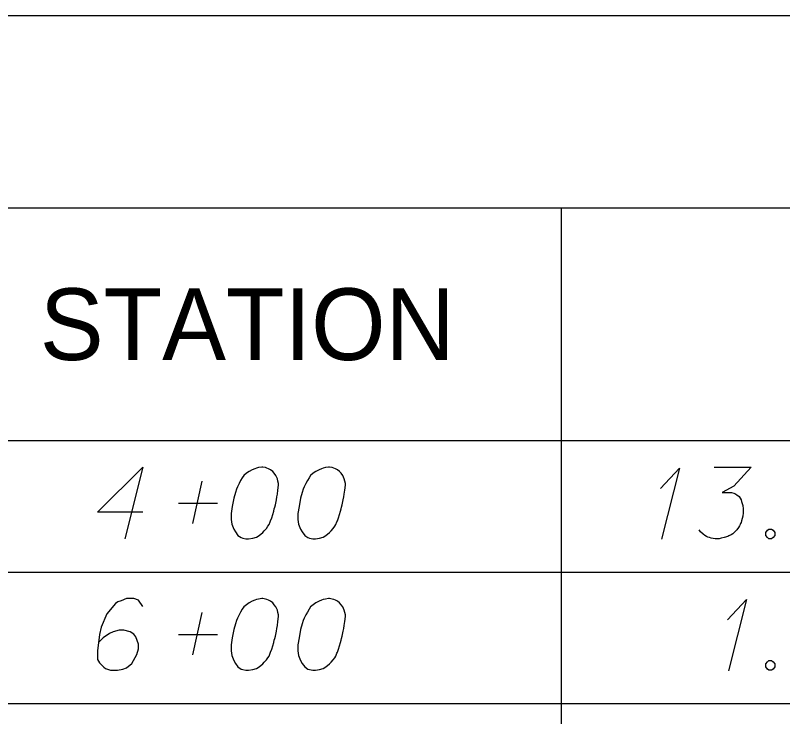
# Model space of a CAD drawing. Extents: x 2074207 to 2076812, y 516372 to 523312.
# Drawn here: x 2076345.6 to 2076397, y 519025 to 519071.9 of the extents above; entities that cross this region are included whole.
import ezdxf

# ---------------------------------------------------------------- set-up
doc = ezdxf.new("R2010")
doc.units = 0
for name, color, linetype in [('Prop DirtTable_ Soil Test Results - Outline (Major)', 7, 'Continuous'), ('Prop DirtTable_ Soil Test Results - Outline (Minor)', 7, 'Continuous'), ('Prop DirtTable_ Soil Test Results - Tx (Header - Small)', 7, 'Continuous'), ('Prop DirtTable_ Soil Test Results - Tx (Sample Data)', 7, 'Continuous')]:
    doc.layers.add(name, color=color, linetype=linetype)

msp = doc.modelspace()

# ---------------------------------------------------------------- linework, layer by layer
at = {"layer": 'Prop DirtTable_ Soil Test Results - Outline (Major)'}
for p, q in [((2076260.609, 519071.94), (2076811.903, 519071.94)), ((2076260.609, 519043.454), (2076811.903, 519043.454)), ((2076260.609, 519043.454), (2076811.903, 519043.454))]:
    msp.add_line(p, q, dxfattribs=at)
at = {"layer": 'Prop DirtTable_ Soil Test Results - Outline (Minor)'}
for p, q in [((2076260.609, 519059.054), (2076811.903, 519059.054)), ((2076382.2, 519059.054), (2076382.2, 519034.654)), ((2076260.609, 519034.654), (2076811.903, 519034.654)), ((2076260.609, 519034.654), (2076811.903, 519034.654)), ((2076382.2, 519034.654), (2076382.2, 519025.854)), ((2076260.609, 519025.854), (2076811.903, 519025.854)), ((2076260.609, 519025.854), (2076811.903, 519025.854)), ((2076382.2, 519025.854), (2076382.2, 519017.054))]:
    msp.add_line(p, q, dxfattribs=at)
at = {"layer": 'Prop DirtTable_ Soil Test Results - Tx (Sample Data)'}
for points in [[(2076354.149, 519038.661), (2076351.116, 519038.661), (2076354.149, 519041.684), (2076352.95, 519036.884)], [(2076362.192, 519041.684), (2076362.122, 519041.684), (2076361.91, 519041.646), (2076361.769, 519041.609), (2076361.663, 519041.571), (2076361.487, 519041.495), (2076361.275, 519041.382), (2076361.099, 519041.268), (2076360.922, 519041.117), (2076360.816, 519040.966), (2076360.711, 519040.777), (2076360.605, 519040.588), (2076360.499, 519040.361), (2076360.428, 519040.21), (2076360.358, 519039.983), (2076360.252, 519039.605), (2076360.146, 519039.038), (2076360.076, 519038.585), (2076360.076, 519038.169), (2076360.111, 519037.867), (2076360.252, 519037.527), (2076360.358, 519037.338), (2076360.534, 519037.111), (2076360.746, 519036.96), (2076360.852, 519036.922), (2076361.063, 519036.884), (2076361.24, 519036.884), (2076361.522, 519036.922), (2076361.769, 519036.998), (2076361.945, 519037.111), (2076362.192, 519037.3), (2076362.298, 519037.413), (2076362.439, 519037.564), (2076362.545, 519037.716), (2076362.615, 519037.829), (2076362.686, 519038.018), (2076362.721, 519038.094), (2076362.792, 519038.283), (2076362.862, 519038.509), (2076362.933, 519038.736), (2076362.968, 519038.887), (2076363.003, 519039.001), (2076363.039, 519039.152), (2076363.109, 519039.492), (2076363.145, 519039.681), (2076363.18, 519039.87), (2076363.215, 519040.135), (2076363.25, 519040.475), (2076363.25, 519040.588), (2076363.215, 519040.739), (2076363.18, 519040.89), (2076363.074, 519041.117), (2076362.968, 519041.268), (2076362.862, 519041.382), (2076362.721, 519041.495), (2076362.58, 519041.571), (2076362.474, 519041.609), (2076362.369, 519041.646), (2076362.192, 519041.684)], [(2076366.672, 519041.684), (2076366.602, 519041.684), (2076366.39, 519041.646), (2076366.249, 519041.609), (2076366.143, 519041.571), (2076365.967, 519041.495), (2076365.755, 519041.382), (2076365.579, 519041.268), (2076365.402, 519041.117), (2076365.296, 519040.966), (2076365.191, 519040.777), (2076365.085, 519040.588), (2076364.979, 519040.361), (2076364.908, 519040.21), (2076364.838, 519039.983), (2076364.732, 519039.605), (2076364.626, 519039.038), (2076364.556, 519038.585), (2076364.556, 519038.169), (2076364.591, 519037.867), (2076364.732, 519037.527), (2076364.838, 519037.338), (2076365.014, 519037.111), (2076365.226, 519036.96), (2076365.332, 519036.922), (2076365.543, 519036.884), (2076365.72, 519036.884), (2076366.002, 519036.922), (2076366.249, 519036.998), (2076366.425, 519037.111), (2076366.672, 519037.3), (2076366.778, 519037.413), (2076366.919, 519037.564), (2076367.025, 519037.716), (2076367.095, 519037.829), (2076367.166, 519038.018), (2076367.201, 519038.094), (2076367.272, 519038.283), (2076367.342, 519038.509), (2076367.413, 519038.736), (2076367.448, 519038.887), (2076367.483, 519039.001), (2076367.519, 519039.152), (2076367.589, 519039.492), (2076367.625, 519039.681), (2076367.66, 519039.87), (2076367.695, 519040.135), (2076367.73, 519040.475), (2076367.73, 519040.588), (2076367.695, 519040.739), (2076367.66, 519040.89), (2076367.554, 519041.117), (2076367.448, 519041.268), (2076367.342, 519041.382), (2076367.201, 519041.495), (2076367.06, 519041.571), (2076366.954, 519041.609), (2076366.849, 519041.646), (2076366.672, 519041.684)], [(2076388.86, 519040.248), (2076390.13, 519041.609), (2076388.931, 519036.846)], [(2076392.459, 519041.684), (2076394.928, 519041.684), (2076393.764, 519040.399), (2076392.988, 519039.983), (2076393.623, 519039.983), (2076393.764, 519039.946), (2076393.834, 519039.908), (2076393.905, 519039.87), (2076393.975, 519039.832), (2076394.117, 519039.719), (2076394.187, 519039.605), (2076394.258, 519039.492), (2076394.293, 519039.379), (2076394.363, 519039.114), (2076394.399, 519038.887), (2076394.399, 519038.774), (2076394.399, 519038.623), (2076394.363, 519038.396), (2076394.328, 519038.245), (2076394.293, 519038.094), (2076394.258, 519037.98), (2076394.222, 519037.905), (2076394.187, 519037.829), (2076394.152, 519037.753), (2076394.081, 519037.64), (2076393.975, 519037.489), (2076393.87, 519037.375), (2076393.799, 519037.3), (2076393.693, 519037.224), (2076393.587, 519037.149), (2076393.446, 519037.073), (2076393.376, 519037.035), (2076393.129, 519036.96), (2076392.917, 519036.922), (2076392.776, 519036.884), (2076392.529, 519036.884), (2076392.247, 519036.922), (2076392.141, 519036.96), (2076392.035, 519036.998), (2076391.929, 519037.035), (2076391.824, 519037.111), (2076391.718, 519037.187), (2076391.541, 519037.338), (2076391.436, 519037.489)], [(2076357.5, 519037.905), (2076358.135, 519040.739)], [(2076356.548, 519039.265), (2076359.158, 519039.265)], [(2076396.127, 519037.527), (2076396.304, 519037.527), (2076396.409, 519037.451), (2076396.515, 519037.3), (2076396.515, 519037.111), (2076396.409, 519036.96), (2076396.304, 519036.884), (2076396.127, 519036.884), (2076396.021, 519036.96), (2076395.916, 519037.111), (2076395.916, 519037.3), (2076396.021, 519037.451), (2076396.127, 519037.527)], [(2076354.149, 519032.355), (2076353.867, 519032.771), (2076353.55, 519032.884), (2076353.056, 519032.884), (2076352.703, 519032.733), (2076352.491, 519032.657), (2076352.315, 519032.544), (2076351.751, 519031.864), (2076351.363, 519030.957), (2076351.257, 519030.465), (2076351.116, 519029.369), (2076351.116, 519028.802), (2076351.257, 519028.575), (2076351.539, 519028.273), (2076351.645, 519028.198), (2076351.998, 519028.084), (2076352.456, 519028.084), (2076352.809, 519028.16), (2076353.056, 519028.235), (2076353.409, 519028.538), (2076353.761, 519029.142), (2076353.867, 519029.52), (2076353.867, 519029.823), (2076353.691, 519030.314), (2076353.55, 519030.503), (2076353.303, 519030.654), (2076352.879, 519030.768), (2076352.562, 519030.768), (2076352.174, 519030.654), (2076351.927, 519030.541), (2076351.504, 519030.238), (2076351.292, 519030.049), (2076351.186, 519029.936)], [(2076362.192, 519032.884), (2076362.122, 519032.884), (2076361.91, 519032.846), (2076361.769, 519032.809), (2076361.663, 519032.771), (2076361.487, 519032.695), (2076361.275, 519032.582), (2076361.099, 519032.468), (2076360.922, 519032.317), (2076360.816, 519032.166), (2076360.711, 519031.977), (2076360.605, 519031.788), (2076360.499, 519031.561), (2076360.428, 519031.41), (2076360.358, 519031.183), (2076360.252, 519030.805), (2076360.146, 519030.238), (2076360.076, 519029.785), (2076360.076, 519029.369), (2076360.111, 519029.067), (2076360.252, 519028.727), (2076360.358, 519028.538), (2076360.534, 519028.311), (2076360.746, 519028.16), (2076360.852, 519028.122), (2076361.063, 519028.084), (2076361.24, 519028.084), (2076361.522, 519028.122), (2076361.769, 519028.198), (2076361.945, 519028.311), (2076362.192, 519028.5), (2076362.298, 519028.613), (2076362.439, 519028.764), (2076362.545, 519028.916), (2076362.615, 519029.029), (2076362.686, 519029.218), (2076362.721, 519029.294), (2076362.792, 519029.483), (2076362.862, 519029.709), (2076362.933, 519029.936), (2076362.968, 519030.087), (2076363.003, 519030.201), (2076363.039, 519030.352), (2076363.109, 519030.692), (2076363.145, 519030.881), (2076363.18, 519031.07), (2076363.215, 519031.335), (2076363.25, 519031.675), (2076363.25, 519031.788), (2076363.215, 519031.939), (2076363.18, 519032.09), (2076363.074, 519032.317), (2076362.968, 519032.468), (2076362.862, 519032.582), (2076362.721, 519032.695), (2076362.58, 519032.771), (2076362.474, 519032.809), (2076362.369, 519032.846), (2076362.192, 519032.884)], [(2076366.672, 519032.884), (2076366.602, 519032.884), (2076366.39, 519032.846), (2076366.249, 519032.809), (2076366.143, 519032.771), (2076365.967, 519032.695), (2076365.755, 519032.582), (2076365.579, 519032.468), (2076365.402, 519032.317), (2076365.296, 519032.166), (2076365.191, 519031.977), (2076365.085, 519031.788), (2076364.979, 519031.561), (2076364.908, 519031.41), (2076364.838, 519031.183), (2076364.732, 519030.805), (2076364.626, 519030.238), (2076364.556, 519029.785), (2076364.556, 519029.369), (2076364.591, 519029.067), (2076364.732, 519028.727), (2076364.838, 519028.538), (2076365.014, 519028.311), (2076365.226, 519028.16), (2076365.332, 519028.122), (2076365.543, 519028.084), (2076365.72, 519028.084), (2076366.002, 519028.122), (2076366.249, 519028.198), (2076366.425, 519028.311), (2076366.672, 519028.5), (2076366.778, 519028.613), (2076366.919, 519028.764), (2076367.025, 519028.916), (2076367.095, 519029.029), (2076367.166, 519029.218), (2076367.201, 519029.294), (2076367.272, 519029.483), (2076367.342, 519029.709), (2076367.413, 519029.936), (2076367.448, 519030.087), (2076367.483, 519030.201), (2076367.519, 519030.352), (2076367.589, 519030.692), (2076367.625, 519030.881), (2076367.66, 519031.07), (2076367.695, 519031.335), (2076367.73, 519031.675), (2076367.73, 519031.788), (2076367.695, 519031.939), (2076367.66, 519032.09), (2076367.554, 519032.317), (2076367.448, 519032.468), (2076367.342, 519032.582), (2076367.201, 519032.695), (2076367.06, 519032.771), (2076366.954, 519032.809), (2076366.849, 519032.846), (2076366.672, 519032.884)], [(2076393.34, 519031.448), (2076394.61, 519032.809), (2076393.411, 519028.046)], [(2076357.5, 519029.105), (2076358.135, 519031.939)], [(2076356.548, 519030.465), (2076359.158, 519030.465)], [(2076396.127, 519028.727), (2076396.304, 519028.727), (2076396.409, 519028.651), (2076396.515, 519028.5), (2076396.515, 519028.311), (2076396.409, 519028.16), (2076396.304, 519028.084), (2076396.127, 519028.084), (2076396.021, 519028.16), (2076395.916, 519028.311), (2076395.916, 519028.5), (2076396.021, 519028.651), (2076396.127, 519028.727)]]:
    msp.add_lwpolyline(points, dxfattribs=at)

# ---------------------------------------------------------------- texts
at = {"layer": 'Prop DirtTable_ Soil Test Results - Tx (Header - Small)'}
msp.add_text('STATION', height=4.8, dxfattribs=at).set_placement((2076347.248, 519048.854))

doc.saveas('drawing.dxf')
